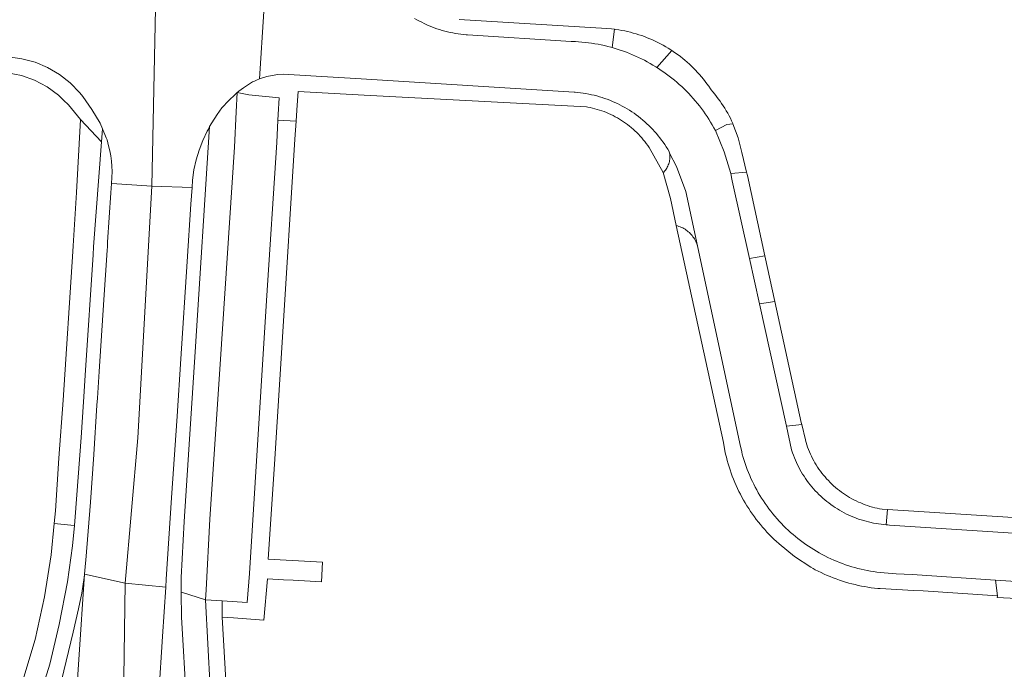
# Model space of a CAD drawing. Extents: x 146402 to 164798, y 455483 to 464134.
# Tile 356 of 575: x 157228 to 157352, y 461721 to 461802. Entities that reach past the tile are written whole.
import ezdxf

# ---------------------------------------------------------------- set-up
doc = ezdxf.new("R2010")
doc.units = 0
doc.header["$LTSCALE"] = 0.2
for name, color, linetype, lineweight in [('B-XX-VH-VERHARDING_ASFALT-GV', 252, 'CONTINUOUS', 18), ('B-XX-VH-VERHARDING_BETONSTRAATSTEEN-GV', 252, 'CONTINUOUS', 18), ('B-XX-VH-VERHARDING_TEGEL-GV', 252, 'CONTINUOUS', 18)]:
    doc.layers.add(name, color=color, linetype=linetype, lineweight=lineweight)

msp = doc.modelspace()

# ---------------------------------------------------------------- linework, layer by layer
at = {"layer": 'B-XX-VH-VERHARDING_ASFALT-GV'}
for points in [[(157226.75, 461797.569), (157228.45, 461797.34), (157230.104, 461796.889), (157231.685, 461796.222), (157233.163, 461795.352), (157234.513, 461794.294), (157235.711, 461793.067), (157236.124, 461792.589), (157237.241, 461790.977), (157238.27, 461789.224), (157238.595, 461788.541), (157239.048, 461787.412), (157239.14, 461787.146), (157239.34, 461786.4), (157239.486, 461785.763), (157239.605, 461785.119), (157239.697, 461784.472), (157239.761, 461783.821), (157239.798, 461783.168), (157239.69, 461781.658), (157239.741, 461781.655), (157244.772, 461781.324), (157245.527, 461817.825)], [(157245.527, 461817.825), (157244.772, 461781.324), (157249.831, 461781.166), (157249.895, 461782.085), (157250.068, 461783.359), (157250.338, 461784.617), (157250.702, 461785.85), (157251.159, 461787.052), (157251.707, 461788.216), (157251.871, 461788.491), (157252.032, 461788.837), (157252.316, 461789.296), (157252.963, 461790.349), (157253.576, 461791.177), (157254.46, 461792.098), (157255.232, 461792.855), (157255.507, 461793.104), (157255.72, 461793.256), (157256.293, 461793.666), (157256.931, 461794.112), (157257.418, 461794.419), (157257.676, 461794.526), (157257.924, 461794.655), (157258.318, 461794.806), (157258.827, 461803.257)], [(157229.962, 461714.853), (157231.959, 461721.286), (157233.148, 461726.273), (157234.181, 461731.638), (157234.787, 461736.139), (157235.049, 461738.712), (157235.028, 461738.714), (157232.506, 461738.948), (157232.14, 461735.001), (157231.283, 461729.739), (157230.119, 461724.405), (157228.332, 461718.383)], [(157232.758, 461679.013), (157236.322, 461732.606), (157236.282, 461732.177), (157235.983, 461730.19), (157235.578, 461728.225), (157234.885, 461725.305), (157233.417, 461719.253)], [(157245.664, 461717.55), (157246.115, 461724.755), (157246.527, 461730.965), (157241.406, 461731.475), (157241.093, 461707.656)], [(157252.102, 461718.309), (157251.525, 461729.385), (157248.488, 461730.339), (157248.458, 461730.348), (157248.457, 461730.186), (157248.514, 461727.178), (157249.119, 461716.467)]]:
    msp.add_lwpolyline(points, dxfattribs=at)
for points in [[(157255.381, 461790.659), (157255.507, 461793.104), (157255.232, 461792.855), (157254.46, 461792.098), (157253.576, 461791.177), (157252.963, 461790.349), (157252.316, 461789.296), (157252.032, 461788.837), (157250.231, 461760.501), (157248.817, 461739.199), (157248.472, 461732.195), (157248.458, 461730.348), (157248.488, 461730.339), (157251.525, 461729.385), (157251.596, 461730.631), (157252.042, 461739.481), (157253.349, 461758.965), (157255.151, 461786.219)], [(157238.459, 461786.885), (157235.809, 461789.711), (157235.321, 461780.551), (157234.874, 461773.833), (157234.835, 461773.133), (157233.617, 461754.442), (157233.097, 461747.169), (157232.654, 461740.547), (157232.506, 461738.948), (157235.028, 461738.714), (157235.049, 461738.712), (157235.161, 461739.807), (157235.886, 461749.768), (157236.198, 461754.235), (157236.441, 461758.197), (157237.42, 461772.697), (157237.449, 461773.709)], [(157239.741, 461781.655), (157239.69, 461781.658), (157239.608, 461780.501), (157239.217, 461774.314), (157239.184, 461773.688), (157239.151, 461773.275), (157238.753, 461767.071), (157238.171, 461758.063), (157237.938, 461754.72), (157237.878, 461753.819), (157237.5, 461747.626), (157237.048, 461741.627), (157236.482, 461734.348), (157236.45, 461733.966), (157236.322, 461732.606), (157241.406, 461731.475), (157243.016, 461749.698), (157244.772, 461781.324)], [(157249.831, 461781.166), (157244.772, 461781.324), (157243.016, 461749.698), (157241.406, 461731.475), (157246.527, 461730.965), (157246.593, 461731.958), (157247.248, 461742.182), (157247.959, 461752.434), (157248.417, 461759.623), (157249.223, 461771.854), (157249.683, 461779.06)], [(157241.406, 461731.475), (157236.322, 461732.606), (157232.758, 461679.013), (157230.919, 461649.947), (157235.781, 461649.81), (157240.228, 461649.691), (157239.329, 461649.933), (157238.482, 461650.378), (157237.754, 461650.999), (157237.179, 461651.764), (157236.787, 461652.637), (157236.596, 461653.574), (157236.988, 461659.592), (157239.79, 461702.535), (157240.065, 461706.739), (157240.244, 461707.201), (157240.614, 461707.531), (157241.093, 461707.656)]]:
    msp.add_lwpolyline(points, close=True, dxfattribs=at)
at = {"layer": 'B-XX-VH-VERHARDING_BETONSTRAATSTEEN-GV'}
for points in [[(157258.827, 461803.257), (157258.318, 461794.806), (157258.57, 461794.901), (157259.232, 461795.099), (157259.907, 461795.245), (157260.591, 461795.341), (157261.281, 461795.385), (157266.125, 461795.087), (157270.419, 461794.835), (157297.829, 461793.13), (157297.943, 461793.122), (157298.287, 461793.091), (157298.631, 461793.053), (157298.974, 461793.006), (157299.316, 461792.952), (157299.656, 461792.889), (157299.995, 461792.819), (157300.332, 461792.742), (157300.667, 461792.656), (157301, 461792.562), (157301.331, 461792.461), (157301.659, 461792.353), (157301.985, 461792.236), (157302.308, 461792.113), (157302.628, 461791.981), (157302.945, 461791.843), (157303.259, 461791.697), (157303.569, 461791.544), (157303.876, 461791.383), (157304.178, 461791.216), (157304.477, 461791.042), (157304.772, 461790.861), (157305.062, 461790.673), (157305.348, 461790.479), (157305.63, 461790.277), (157305.907, 461790.07), (157306.179, 461789.856), (157306.445, 461789.636), (157306.707, 461789.41), (157306.964, 461789.177), (157307.214, 461788.939), (157307.46, 461788.696), (157307.699, 461788.446), (157307.933, 461788.191), (157308.161, 461787.931), (157308.383, 461787.666), (157308.599, 461787.395), (157308.808, 461787.12), (157309.011, 461786.839), (157309.207, 461786.555), (157309.397, 461786.265), (157309.58, 461785.972), (157309.756, 461785.674), (157309.826, 461785.465), (157310.701, 461783.782), (157311.838, 461780.656), (157313.317, 461773.826), (157318.648, 461749.001), (157318.874, 461747.949), (157318.884, 461747.902), (157318.951, 461747.651), (157319.061, 461747.263), (157319.179, 461746.877), (157319.304, 461746.494), (157319.437, 461746.113), (157319.578, 461745.735), (157319.726, 461745.359), (157319.881, 461744.987), (157320.044, 461744.618), (157320.214, 461744.252), (157320.391, 461743.89), (157320.575, 461743.531), (157320.767, 461743.176), (157320.965, 461742.825), (157321.171, 461742.477), (157321.383, 461742.134), (157321.602, 461741.796), (157321.828, 461741.461), (157322.06, 461741.131), (157322.299, 461740.806), (157322.544, 461740.486), (157322.795, 461740.17), (157323.053, 461739.86), (157323.317, 461739.555), (157323.587, 461739.255), (157323.863, 461738.96), (157324.144, 461738.671), (157324.431, 461738.388), (157324.724, 461738.111), (157325.022, 461737.839), (157325.325, 461737.573), (157325.634, 461737.313), (157325.948, 461737.06), (157326.267, 461736.813), (157326.59, 461736.572), (157326.918, 461736.337), (157327.251, 461736.109), (157327.589, 461735.888), (157327.93, 461735.674), (157328.276, 461735.466), (157328.626, 461735.265), (157328.98, 461735.071), (157329.338, 461734.885), (157329.699, 461734.705), (157330.063, 461734.532), (157330.432, 461734.367), (157330.803, 461734.209), (157331.177, 461734.059), (157331.554, 461733.916), (157331.934, 461733.781), (157332.317, 461733.653), (157332.702, 461733.532), (157333.089, 461733.42), (157333.479, 461733.315), (157333.87, 461733.218), (157334.264, 461733.128), (157334.659, 461733.047), (157335.056, 461732.973), (157335.453, 461732.907), (157335.853, 461732.849), (157336.253, 461732.799), (157338.292, 461732.655), (157340.276, 461732.531), (157340.9, 461732.49), (157350.78, 461731.846), (157368.825, 461730.669)], [(157358.86, 461737.357), (157337.431, 461738.765), (157337.238, 461738.775), (157337.045, 461738.787), (157335.439, 461739.001), (157333.871, 461739.406), (157333.56, 461739.511), (157333.251, 461739.623), (157332.945, 461739.743), (157332.642, 461739.87), (157332.342, 461740.005), (157332.046, 461740.147), (157331.753, 461740.296), (157331.464, 461740.452), (157331.178, 461740.615), (157330.897, 461740.785), (157330.62, 461740.962), (157330.347, 461741.146), (157330.079, 461741.336), (157329.816, 461741.532), (157329.557, 461741.735), (157329.304, 461741.944), (157329.056, 461742.159), (157328.813, 461742.381), (157328.575, 461742.608), (157328.343, 461742.841), (157328.117, 461743.079), (157327.896, 461743.323), (157327.682, 461743.572), (157327.474, 461743.826), (157327.272, 461744.085), (157327.076, 461744.349), (157326.887, 461744.618), (157326.705, 461744.891), (157326.529, 461745.169), (157326.36, 461745.451), (157326.198, 461745.737), (157326.043, 461746.026), (157325.895, 461746.32), (157325.754, 461746.617), (157325.62, 461746.917), (157325.494, 461747.22), (157325.376, 461747.527), (157325.264, 461747.836), (157325.219, 461747.969), (157325.182, 461748.081), (157325.146, 461748.194), (157324.488, 461751.174), (157321.098, 461766.532), (157319.838, 461772.242), (157317.681, 461782.016), (157317.636, 461782.221), (157317.52, 461782.912), (157316.678, 461785.654), (157315.579, 461788.304), (157315.382, 461788.665), (157315.178, 461789.023), (157314.968, 461789.376), (157314.75, 461789.725), (157314.525, 461790.07), (157314.295, 461790.41), (157314.057, 461790.746), (157313.813, 461791.077), (157313.562, 461791.403), (157313.306, 461791.725), (157313.043, 461792.041), (157312.773, 461792.352), (157312.498, 461792.658), (157312.217, 461792.959), (157311.931, 461793.254), (157311.638, 461793.543), (157311.34, 461793.827), (157311.037, 461794.104), (157310.728, 461794.376), (157310.414, 461794.642), (157310.095, 461794.902), (157309.771, 461795.155), (157309.442, 461795.402), (157309.108, 461795.642), (157308.769, 461795.876), (157308.427, 461796.104), (157308.234, 461796.227), (157308.079, 461796.324), (157307.728, 461796.538), (157307.372, 461796.745), (157307.013, 461796.945), (157306.65, 461797.139), (157306.283, 461797.324), (157305.912, 461797.503), (157305.538, 461797.675), (157305.161, 461797.839), (157304.781, 461797.996), (157304.397, 461798.145), (157304.011, 461798.287), (157303.622, 461798.421), (157303.231, 461798.548), (157302.837, 461798.667), (157302.596, 461798.735), (157302.441, 461798.779), (157302.043, 461798.883), (157301.643, 461798.979), (157301.241, 461799.067), (157300.838, 461799.147), (157300.433, 461799.22), (157300.027, 461799.284), (157299.619, 461799.341), (157299.211, 461799.39), (157298.801, 461799.431), (157298.391, 461799.464), (157297.981, 461799.489), (157297.57, 461799.506), (157297.447, 461799.509), (157284.427, 461800.34), (157284.281, 461800.35), (157283.938, 461800.379), (157283.596, 461800.417), (157283.255, 461800.462), (157282.915, 461800.515), (157282.577, 461800.576), (157282.24, 461800.645), (157281.905, 461800.722), (157281.571, 461800.806), (157281.24, 461800.898), (157280.911, 461800.998), (157280.584, 461801.106), (157280.26, 461801.221), (157279.939, 461801.343), (157279.621, 461801.473), (157279.306, 461801.611), (157278.994, 461801.755), (157278.685, 461801.907), (157278.38, 461802.066), (157278.079, 461802.232), (157277.782, 461802.405)]]:
    msp.add_lwpolyline(points, dxfattribs=at)
for points in [[(157303.084, 461801.009), (157302.909, 461801.03), (157302.596, 461798.735), (157302.837, 461798.667), (157303.231, 461798.548), (157303.622, 461798.421), (157304.011, 461798.287), (157304.397, 461798.145), (157304.781, 461797.996), (157305.161, 461797.839), (157305.538, 461797.675), (157305.912, 461797.503), (157306.283, 461797.324), (157306.65, 461797.139), (157307.013, 461796.945), (157307.372, 461796.745), (157307.728, 461796.538), (157308.079, 461796.324), (157308.234, 461796.227), (157310.086, 461798.381), (157309.963, 461798.462), (157309.65, 461798.658), (157309.332, 461798.848), (157309.011, 461799.03), (157308.686, 461799.206), (157308.357, 461799.375), (157308.024, 461799.536), (157307.688, 461799.69), (157307.349, 461799.837), (157307.007, 461799.977), (157306.662, 461800.109), (157306.314, 461800.234), (157305.963, 461800.351), (157305.61, 461800.46), (157305.255, 461800.562), (157304.897, 461800.656), (157304.538, 461800.742), (157304.177, 461800.821), (157303.814, 461800.891), (157303.449, 461800.954)], [(157226.75, 461797.569), (157226.452, 461797.588), (157226.234, 461795.607), (157226.651, 461795.583), (157228.383, 461795.23), (157230.048, 461794.634), (157231.61, 461793.807), (157233.039, 461792.765), (157233.436, 461792.378), (157233.684, 461792.136), (157234.305, 461791.531), (157235.809, 461789.711), (157238.459, 461786.885), (157238.595, 461788.541), (157238.27, 461789.224), (157237.241, 461790.977), (157236.124, 461792.589), (157235.711, 461793.067), (157234.513, 461794.294), (157233.163, 461795.352), (157231.685, 461796.222), (157230.104, 461796.889), (157228.45, 461797.34)], [(157318.432, 461787.392), (157317.776, 461789.158), (157317.025, 461789.087), (157315.579, 461788.304), (157316.678, 461785.654), (157317.52, 461782.912), (157319.489, 461783.09), (157318.881, 461785.563)], [(157310.701, 461783.782), (157309.826, 461785.465), (157309.845, 461785.316), (157309.855, 461785.166), (157309.858, 461785.015), (157309.852, 461784.865), (157309.839, 461784.715), (157309.817, 461784.566), (157309.788, 461784.419), (157309.751, 461784.273), (157309.706, 461784.13), (157309.654, 461783.988), (157309.594, 461783.85), (157309.527, 461783.716), (157309.453, 461783.585), (157309.372, 461783.458), (157309.284, 461783.336), (157309.19, 461783.218), (157309.09, 461783.106), (157309.015, 461783.029), (157309.913, 461779.783), (157310.662, 461776.374), (157310.827, 461776.33), (157310.99, 461776.278), (157311.151, 461776.218), (157311.308, 461776.152), (157311.462, 461776.077), (157311.613, 461775.996), (157311.76, 461775.908), (157311.902, 461775.813), (157312.04, 461775.711), (157312.172, 461775.603), (157312.3, 461775.489), (157312.422, 461775.37), (157312.538, 461775.244), (157312.649, 461775.113), (157312.753, 461774.978), (157312.851, 461774.837), (157312.942, 461774.692), (157313.026, 461774.543), (157313.103, 461774.391), (157313.173, 461774.235), (157313.236, 461774.075), (157313.291, 461773.913), (157313.317, 461773.826), (157311.838, 461780.656)], [(157323.057, 461766.84), (157321.797, 461772.559), (157319.838, 461772.242), (157321.098, 461766.532)], [(157326.874, 461749.446), (157326.423, 461751.384), (157324.488, 461751.174), (157325.146, 461748.194), (157325.182, 461748.081), (157325.219, 461747.969), (157325.264, 461747.836), (157325.376, 461747.527), (157325.494, 461747.22), (157325.62, 461746.917), (157325.754, 461746.617), (157325.895, 461746.32), (157326.043, 461746.026), (157326.198, 461745.737), (157326.36, 461745.451), (157326.529, 461745.169), (157326.705, 461744.891), (157326.887, 461744.618), (157327.076, 461744.349), (157327.272, 461744.085), (157327.474, 461743.826), (157327.682, 461743.572), (157327.896, 461743.323), (157328.117, 461743.079), (157328.343, 461742.841), (157328.575, 461742.608), (157328.813, 461742.381), (157329.056, 461742.159), (157329.304, 461741.944), (157329.557, 461741.735), (157329.816, 461741.532), (157330.079, 461741.336), (157330.347, 461741.146), (157330.62, 461740.962), (157330.897, 461740.785), (157331.178, 461740.615), (157331.464, 461740.452), (157331.753, 461740.296), (157332.046, 461740.147), (157332.342, 461740.005), (157332.642, 461739.87), (157332.945, 461739.743), (157333.251, 461739.623), (157333.56, 461739.511), (157333.871, 461739.406), (157335.439, 461739.001), (157337.045, 461738.787), (157337.195, 461740.708), (157336.504, 461740.752), (157336.198, 461740.808), (157335.894, 461740.872), (157335.591, 461740.943), (157335.291, 461741.022), (157334.992, 461741.109), (157334.696, 461741.204), (157334.402, 461741.306), (157334.111, 461741.416), (157333.823, 461741.533), (157333.539, 461741.657), (157333.257, 461741.789), (157332.979, 461741.928), (157332.705, 461742.074), (157332.434, 461742.227), (157332.167, 461742.387), (157331.905, 461742.554), (157331.647, 461742.728), (157331.394, 461742.908), (157331.145, 461743.095), (157330.901, 461743.287), (157330.662, 461743.486), (157330.429, 461743.692), (157330.201, 461743.903), (157329.978, 461744.12), (157329.761, 461744.342), (157329.55, 461744.571), (157329.344, 461744.804), (157329.145, 461745.043), (157328.952, 461745.286), (157328.766, 461745.535), (157328.585, 461745.788), (157328.412, 461746.046), (157328.245, 461746.308), (157328.084, 461746.575), (157327.931, 461746.845), (157327.785, 461747.12), (157327.646, 461747.398), (157327.514, 461747.679), (157327.389, 461747.964), (157327.272, 461748.252), (157327.162, 461748.543), (157327.06, 461748.837), (157326.965, 461749.133), (157326.878, 461749.431)], [(157368.825, 461730.669), (157350.78, 461731.846), (157351.021, 461729.876), (157350.974, 461729.671), (157367.998, 461728.791)]]:
    msp.add_lwpolyline(points, close=True, dxfattribs=at)
at = {"layer": 'B-XX-VH-VERHARDING_TEGEL-GV'}
for points in [[(157277.782, 461802.405), (157278.079, 461802.232), (157278.38, 461802.066), (157278.685, 461801.907), (157278.994, 461801.755), (157279.306, 461801.611), (157279.621, 461801.473), (157279.939, 461801.343), (157280.26, 461801.221), (157280.584, 461801.106), (157280.911, 461800.998), (157281.24, 461800.898), (157281.571, 461800.806), (157281.905, 461800.722), (157282.24, 461800.645), (157282.577, 461800.576), (157282.915, 461800.515), (157283.255, 461800.462), (157283.596, 461800.417), (157283.938, 461800.379), (157284.281, 461800.35), (157284.427, 461800.34), (157297.447, 461799.509), (157297.57, 461799.506), (157297.981, 461799.489), (157298.391, 461799.464), (157298.801, 461799.431), (157299.211, 461799.39), (157299.619, 461799.341), (157300.027, 461799.284), (157300.433, 461799.22), (157300.838, 461799.147), (157301.241, 461799.067), (157301.643, 461798.979), (157302.043, 461798.883), (157302.441, 461798.779), (157302.596, 461798.735), (157302.909, 461801.03), (157302.51, 461801.079), (157301.933, 461801.13), (157283.399, 461802.243)], [(157254.256, 461716.332), (157253.606, 461727.197), (157253.602, 461729.243), (157251.525, 461729.385), (157252.102, 461718.309)]]:
    msp.add_lwpolyline(points, dxfattribs=at)
for points in [[(157310.272, 461798.258), (157310.086, 461798.381), (157308.234, 461796.227), (157308.427, 461796.104), (157308.769, 461795.876), (157309.108, 461795.642), (157309.442, 461795.402), (157309.771, 461795.155), (157310.095, 461794.902), (157310.414, 461794.642), (157310.728, 461794.376), (157311.037, 461794.104), (157311.34, 461793.827), (157311.638, 461793.543), (157311.931, 461793.254), (157312.217, 461792.959), (157312.498, 461792.658), (157312.773, 461792.352), (157313.043, 461792.041), (157313.306, 461791.725), (157313.562, 461791.403), (157313.813, 461791.077), (157314.057, 461790.746), (157314.295, 461790.41), (157314.525, 461790.07), (157314.75, 461789.725), (157314.968, 461789.376), (157315.178, 461789.023), (157315.382, 461788.665), (157315.579, 461788.304), (157317.025, 461789.087), (157317.776, 461789.158), (157317.758, 461789.198), (157317.608, 461789.527), (157317.45, 461789.853), (157317.286, 461790.175), (157317.114, 461790.493), (157316.935, 461790.807), (157316.749, 461791.117), (157316.557, 461791.424), (157316.358, 461791.725), (157316.152, 461792.023), (157315.94, 461792.315), (157315.721, 461792.603), (157315.496, 461792.886), (157315.264, 461793.164), (157315.027, 461793.437), (157314.937, 461793.573), (157314.729, 461793.878), (157314.513, 461794.179), (157314.292, 461794.475), (157314.064, 461794.766), (157313.83, 461795.052), (157313.59, 461795.333), (157313.343, 461795.609), (157313.091, 461795.879), (157312.833, 461796.144), (157312.57, 461796.403), (157312.3, 461796.656), (157312.026, 461796.904), (157311.746, 461797.145), (157311.461, 461797.38), (157311.171, 461797.609), (157310.876, 461797.832), (157310.576, 461798.049)], [(157266.125, 461795.087), (157261.281, 461795.385), (157260.591, 461795.341), (157259.907, 461795.245), (157259.232, 461795.099), (157258.57, 461794.901), (157258.318, 461794.806), (157257.924, 461794.655), (157257.676, 461794.526), (157257.418, 461794.419), (157256.931, 461794.112), (157256.293, 461793.666), (157255.72, 461793.256), (157255.507, 461793.104), (157256.958, 461792.816), (157260.772, 461792.433), (157260.657, 461790.338), (157260.618, 461789.619), (157262.921, 461789.49), (157262.963, 461790.185), (157263.043, 461791.493), (157263.149, 461793.232), (157271.439, 461792.765), (157299.365, 461791.282), (157299.527, 461791.254), (157299.828, 461791.196), (157300.127, 461791.13), (157300.424, 461791.056), (157300.72, 461790.975), (157301.013, 461790.886), (157301.303, 461790.789), (157301.591, 461790.685), (157301.876, 461790.573), (157302.159, 461790.453), (157302.437, 461790.327), (157302.713, 461790.193), (157302.985, 461790.052), (157303.253, 461789.904), (157303.517, 461789.749), (157303.777, 461789.587), (157304.033, 461789.419), (157304.284, 461789.244), (157304.531, 461789.062), (157304.773, 461788.874), (157305.01, 461788.68), (157305.047, 461788.648), (157305.241, 461788.479), (157305.467, 461788.273), (157305.688, 461788.061), (157305.903, 461787.843), (157306.113, 461787.62), (157306.317, 461787.391), (157306.514, 461787.157), (157306.705, 461786.917), (157306.78, 461786.819), (157306.89, 461786.673), (157307.069, 461786.424), (157307.241, 461786.171), (157309.015, 461783.029), (157309.09, 461783.106), (157309.19, 461783.218), (157309.284, 461783.336), (157309.372, 461783.458), (157309.453, 461783.585), (157309.527, 461783.716), (157309.594, 461783.85), (157309.654, 461783.988), (157309.706, 461784.13), (157309.751, 461784.273), (157309.788, 461784.419), (157309.817, 461784.566), (157309.839, 461784.715), (157309.852, 461784.865), (157309.858, 461785.015), (157309.855, 461785.166), (157309.845, 461785.316), (157309.826, 461785.465), (157309.756, 461785.674), (157309.58, 461785.972), (157309.397, 461786.265), (157309.207, 461786.555), (157309.011, 461786.839), (157308.808, 461787.12), (157308.599, 461787.395), (157308.383, 461787.666), (157308.161, 461787.931), (157307.933, 461788.191), (157307.699, 461788.446), (157307.46, 461788.696), (157307.214, 461788.939), (157306.964, 461789.177), (157306.707, 461789.41), (157306.445, 461789.636), (157306.179, 461789.856), (157305.907, 461790.07), (157305.63, 461790.277), (157305.348, 461790.479), (157305.062, 461790.673), (157304.772, 461790.861), (157304.477, 461791.042), (157304.178, 461791.216), (157303.876, 461791.383), (157303.569, 461791.544), (157303.259, 461791.697), (157302.945, 461791.843), (157302.628, 461791.981), (157302.308, 461792.113), (157301.985, 461792.236), (157301.659, 461792.353), (157301.331, 461792.461), (157301, 461792.562), (157300.667, 461792.656), (157300.332, 461792.742), (157299.995, 461792.819), (157299.656, 461792.889), (157299.316, 461792.952), (157298.974, 461793.006), (157298.631, 461793.053), (157298.287, 461793.091), (157297.943, 461793.122), (157297.829, 461793.13), (157270.419, 461794.835)], [(157262.921, 461789.49), (157260.618, 461789.619), (157260.464, 461786.813), (157259.179, 461766.949), (157257.025, 461732.678), (157256.752, 461729.028), (157253.602, 461729.243), (157253.606, 461727.197), (157255.047, 461727.096), (157258.863, 461726.828), (157259.294, 461731.99), (157261.328, 461731.885), (157262.527, 461731.824), (157266.07, 461731.642), (157266.224, 461734.116), (157259.404, 461734.49), (157260.163, 461746.411), (157261.173, 461762.342), (157262.745, 461787.243)], [(157319.59, 461782.679), (157319.489, 461783.09), (157317.52, 461782.912), (157317.636, 461782.221), (157317.681, 461782.016), (157319.838, 461772.242), (157321.797, 461772.559)], [(157310.827, 461776.33), (157310.662, 461776.374), (157316.584, 461749.124), (157316.759, 461748.081), (157316.849, 461747.675), (157316.947, 461747.272), (157317.053, 461746.87), (157317.166, 461746.47), (157317.287, 461746.073), (157317.416, 461745.678), (157317.552, 461745.285), (157317.696, 461744.895), (157317.847, 461744.508), (157318.006, 461744.124), (157318.172, 461743.744), (157318.345, 461743.366), (157318.526, 461742.992), (157318.714, 461742.621), (157318.909, 461742.254), (157319.11, 461741.891), (157319.319, 461741.532), (157319.535, 461741.177), (157319.758, 461740.826), (157319.987, 461740.48), (157320.223, 461740.138), (157320.465, 461739.8), (157320.714, 461739.468), (157320.969, 461739.14), (157321.231, 461738.817), (157321.498, 461738.499), (157321.772, 461738.187), (157322.052, 461737.88), (157322.337, 461737.578), (157322.629, 461737.282), (157322.926, 461736.991), (157323.228, 461736.706), (157323.536, 461736.427), (157323.587, 461736.382), (157325.492, 461734.806), (157327.567, 461733.462), (157327.845, 461733.307), (157328.125, 461733.156), (157328.491, 461732.967), (157328.86, 461732.786), (157329.233, 461732.611), (157329.609, 461732.444), (157329.989, 461732.284), (157330.371, 461732.131), (157330.756, 461731.986), (157331.144, 461731.849), (157331.535, 461731.719), (157331.928, 461731.597), (157332.323, 461731.482), (157332.721, 461731.375), (157333.12, 461731.276), (157333.522, 461731.185), (157333.925, 461731.101), (157334.33, 461731.025), (157334.736, 461730.957), (157335.143, 461730.897), (157335.551, 461730.845), (157335.961, 461730.801), (157336.26, 461730.774), (157340.468, 461730.56), (157341.666, 461730.486), (157351.021, 461729.876), (157350.78, 461731.846), (157340.9, 461732.49), (157340.276, 461732.531), (157338.292, 461732.655), (157336.253, 461732.799), (157335.853, 461732.849), (157335.453, 461732.907), (157335.056, 461732.973), (157334.659, 461733.047), (157334.264, 461733.128), (157333.87, 461733.218), (157333.479, 461733.315), (157333.089, 461733.42), (157332.702, 461733.532), (157332.317, 461733.653), (157331.934, 461733.781), (157331.554, 461733.916), (157331.177, 461734.059), (157330.803, 461734.209), (157330.432, 461734.367), (157330.063, 461734.532), (157329.699, 461734.705), (157329.338, 461734.885), (157328.98, 461735.071), (157328.626, 461735.265), (157328.276, 461735.466), (157327.93, 461735.674), (157327.589, 461735.888), (157327.251, 461736.109), (157326.918, 461736.337), (157326.59, 461736.572), (157326.267, 461736.813), (157325.948, 461737.06), (157325.634, 461737.313), (157325.325, 461737.573), (157325.022, 461737.839), (157324.724, 461738.111), (157324.431, 461738.388), (157324.144, 461738.671), (157323.863, 461738.96), (157323.587, 461739.255), (157323.317, 461739.555), (157323.053, 461739.86), (157322.795, 461740.17), (157322.544, 461740.486), (157322.299, 461740.806), (157322.06, 461741.131), (157321.828, 461741.461), (157321.602, 461741.796), (157321.383, 461742.134), (157321.171, 461742.477), (157320.965, 461742.825), (157320.767, 461743.176), (157320.575, 461743.531), (157320.391, 461743.89), (157320.214, 461744.252), (157320.044, 461744.618), (157319.881, 461744.987), (157319.726, 461745.359), (157319.578, 461745.735), (157319.437, 461746.113), (157319.304, 461746.494), (157319.179, 461746.877), (157319.061, 461747.263), (157318.951, 461747.651), (157318.884, 461747.902), (157318.874, 461747.949), (157318.648, 461749.001), (157313.317, 461773.826), (157313.291, 461773.913), (157313.236, 461774.075), (157313.173, 461774.235), (157313.103, 461774.391), (157313.026, 461774.543), (157312.942, 461774.692), (157312.851, 461774.837), (157312.753, 461774.978), (157312.649, 461775.113), (157312.538, 461775.244), (157312.422, 461775.37), (157312.3, 461775.489), (157312.172, 461775.603), (157312.04, 461775.711), (157311.902, 461775.813), (157311.76, 461775.908), (157311.613, 461775.996), (157311.462, 461776.077), (157311.308, 461776.152), (157311.151, 461776.218), (157310.99, 461776.278)], [(157326.359, 461751.661), (157323.057, 461766.84), (157321.098, 461766.532), (157324.488, 461751.174), (157326.423, 461751.384)], [(157373.387, 461738.395), (157337.195, 461740.708), (157337.045, 461738.787), (157337.238, 461738.775), (157337.431, 461738.765), (157358.86, 461737.357), (157373.255, 461736.411)]]:
    msp.add_lwpolyline(points, close=True, dxfattribs=at)

doc.saveas('drawing.dxf')
